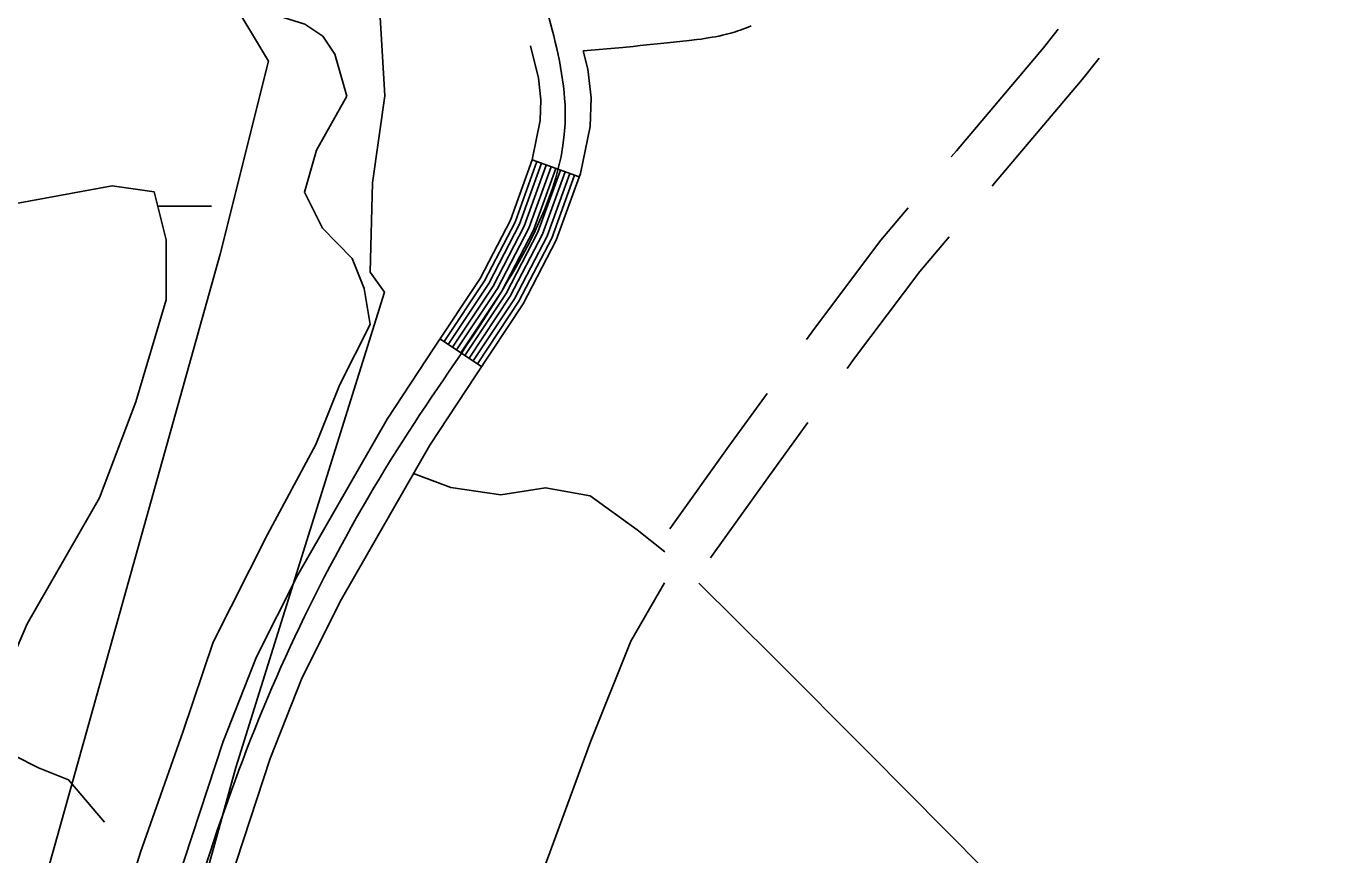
# Model space of a CAD drawing. Extents: x 3161615 to 3199515, y 867541 to 892976.
# Drawn here: x 3181905 to 3182695, y 878226 to 878724 of the extents above; entities that cross this region are included whole.
import ezdxf

# ---------------------------------------------------------------- set-up
doc = ezdxf.new("R2010")
doc.units = 0
for name, color, linetype in [('V-ROAD-CNTR', 7, 'Continuous'), ('V-SITE-VEGE', 7, 'Continuous'), ('V-TOPO-SHOR', 7, 'Continuous'), ('V-WETL-SWMP', 7, 'Continuous')]:
    doc.layers.add(name, color=color, linetype=linetype)

msp = doc.modelspace()

# ---------------------------------------------------------------- linework, layer by layer
at = {"layer": 'V-ROAD-CNTR'}
for p, q in [((3182237.06, 878633.2), (3182208.86, 878643.42)), ((3182178.45, 878519.43), (3182153.47, 878536.04))]:
    msp.add_line(p, q, dxfattribs=at)
for points in [[(3182340.15, 878723.91), (3182338.46, 878723.18), (3182336.83, 878722.52), (3182335.24, 878721.91), (3182333.71, 878721.35), (3182332.23, 878720.84), (3182330.75, 878720.36), (3182328.05, 878719.56), (3182325.48, 878718.87), (3182323.09, 878718.29), (3182320.87, 878717.8), (3182318.79, 878717.38), (3182316.82, 878717.02), (3182313.31, 878716.44), (3182310.23, 878716), (3182307.54, 878715.66), (3182303.01, 878715.14), (3182289.92, 878713.8), (3182273.66, 878712.01), (3182269.5, 878711.57), (3182263.25, 878710.95), (3182239.41, 878708.85)], [(3182460.34, 878645.24), (3182463.41, 878648.87), (3182515.64, 878710.63), (3182524.55, 878721.89)], [(3182207.74, 878711.87), (3182212.56, 878692.52), (3182214.08, 878679.51), (3182213.64, 878667.02), (3182208.86, 878643.43), (3182195.79, 878607.35), (3182177.6, 878572.32), (3182149.74, 878530.43), (3182121.79, 878487.89), (3182067.95, 878393.89), (3182043.41, 878345.08), (3182023.32, 878294.36), (3181990.86, 878195.05), (3181959.07, 878096.03), (3181927, 877995.61), (3181894.97, 877895.14), (3181861.1, 877786.34), (3181826.76, 877677.88), (3181794.84, 877583.01), (3181762.45, 877488.12), (3181732.7, 877399.3), (3181703.14, 877311.26), (3181659.02, 877213.98), (3181618.43, 877130.46)], [(3182239.41, 878708.85), (3182242.13, 878697.91), (3182244.14, 878680.73), (3182243.53, 878663.49), (3182237.82, 878635.3), (3182223.32, 878595.27), (3182203.48, 878557.05), (3182174.77, 878513.88), (3182147.37, 878472.18), (3182094.39, 878379.69), (3182070.81, 878332.8), (3182051.55, 878284.17), (3182019.4, 878185.81), (3181987.64, 878086.88), (3181955.58, 877986.49), (3181923.59, 877886.12), (3181889.72, 877777.35), (3181855.28, 877668.57), (3181823.25, 877573.38), (3181790.87, 877478.51), (3181761.15, 877389.76), (3181731.09, 877300.27), (3181686.18, 877201.23), (3181651.66, 877130.22)], [(3182484.82, 878627.73), (3182486.31, 878629.49), (3182538.86, 878691.63), (3182548.99, 878704.42)], [(3182211.68, 878642.4), (3182198.54, 878606.14), (3182180.19, 878570.79), (3182155.97, 878534.38)], [(3182214.5, 878641.38), (3182201.3, 878604.93), (3182182.78, 878569.26), (3182158.47, 878532.72)], [(3182217.32, 878640.35), (3182204.05, 878603.72), (3182185.36, 878567.74), (3182160.97, 878531.05)], [(3182220.14, 878639.33), (3182206.8, 878602.52), (3182187.95, 878566.21), (3182163.47, 878529.39)], [(3182222.96, 878638.31), (3182209.56, 878601.31), (3182190.54, 878564.68), (3182165.96, 878527.73)], [(3182225.78, 878637.29), (3182212.31, 878600.1), (3182193.13, 878563.16), (3182168.46, 878526.07)], [(3182228.6, 878636.27), (3182215.06, 878598.89), (3182195.72, 878561.63), (3182170.96, 878524.41)], [(3182231.42, 878635.25), (3182217.82, 878597.69), (3182198.3, 878560.11), (3182173.46, 878522.75)], [(3182234.24, 878634.22), (3182220.57, 878596.48), (3182200.89, 878558.58), (3182175.96, 878521.09)], [(3182373.39, 878535.6), (3182378.21, 878542.22), (3182417.99, 878595.26), (3182434.48, 878614.72)], [(3182397.8, 878518.15), (3182402.34, 878524.4), (3182441.46, 878576.55), (3182458.97, 878597.21)], [(3182291.45, 878422.09), (3182326.85, 878471.61), (3182349.86, 878503.25)], [(3182315.85, 878404.64), (3182351.18, 878454.06), (3182374.27, 878485.8)], [(3182137.65, 878455.22), (3182160.09, 878446.82), (3182190.02, 878442.41), (3182216.83, 878446.67), (3182243.55, 878441.8), (3182271.81, 878421.37), (3182288.36, 878408.23)], [(3182288.28, 878389.49), (3182267.99, 878354.65), (3182243.86, 878294.23), (3182218.03, 878223.96), (3182196.79, 878168.56), (3182170.2, 878086.34), (3182144.55, 878010.64), (3182120.98, 877944.66), (3182094.34, 877868.61), (3182079.09, 877818.7), (3182067.8, 877780.09)], [(3182308.86, 878389.38), (3182354.33, 878344.32), (3182410.55, 878287.8), (3182480.2, 878217.44), (3182539.73, 878158.54), (3182595.19, 878099.81), (3182653.48, 878040.3), (3182706.54, 877986.9)]]:
    msp.add_lwpolyline(points, dxfattribs=at)
msp.add_spline([(3181142.88, 878745.79), (3181227.75, 878744.38), (3181287.19, 878734.51), (3181333.63, 878705.06), (3181384.27, 878697.14), (3181461.01, 878704.19), (3181526.8, 878723.88), (3181588.55, 878750.16), (3181691.6, 878808.01), (3181778.76, 878848.79), (3181891.06, 878885.28), (3181969.53, 878895.01), (3182042.56, 878893.61), (3182129.45, 878862.21), (3182187.26, 878804.83), (3182219.85, 878725.29), (3182228.58, 878665.26), (3182190.54, 878564.68), (3182134.58, 878480.04), (3182037.44, 878289.26), (3181973.35, 878091.46), (3181909.28, 877890.63), (3181841.02, 877673.22), (3181776.66, 877483.32), (3181717.12, 877305.76), (3181625.37, 877110.44), (3181564.32, 876946.22), (3181516.57, 876794.52), (3181466.32, 876661.65), (3181419.37, 876520.9), (3181351.71, 876343.84), (3181283.73, 876183.74), (3181207.67, 876034.89), (3181135.29, 875907.42), (3181063.76, 875793.67), (3180985.22, 875585.51), (3180930.58, 875426.93), (3180871.94, 875270.82), (3180807.95, 875086.52), (3180804.01, 874968.2), (3180830.54, 874831.39), (3180789.61, 874606.74), (3180731.19, 874459.76), (3180620.44, 874345.55), (3180437.09, 874039.42), (3180337.91, 873789.74), (3180301.25, 873695.06)], degree=3, dxfattribs=at)
at = {"layer": 'V-SITE-VEGE'}
for p, q in [((3182120.33, 878681.82), (3182117.44, 878732.49)), ((3182113.1, 878629.7), (3182120.33, 878681.82)), ((3182111.65, 878576.15), (3182113.1, 878629.7)), ((3182120.12, 878564.05), (3182111.65, 878576.15)), ((3182031, 878278.74), (3182120.12, 878564.05)), ((3181894.33, 877785.4), (3182031, 878278.74))]:
    msp.add_line(p, q, dxfattribs=at)
at = {"layer": 'V-TOPO-SHOR'}
for points in [[(3181878.04, 878790.33), (3181932.19, 878826.21), (3181968.23, 878826.11), (3181996.99, 878800.81), (3181996.87, 878757.57), (3182014.84, 878743.1), (3182072.45, 878724.92), (3182083.24, 878717.69), (3182090.42, 878706.86), (3182097.56, 878681.61), (3182079.45, 878649.23), (3182072.17, 878624.02), (3182082.92, 878602.37), (3182100.89, 878584.3), (3182108.05, 878566.27), (3182111.59, 878544.63), (3182093.48, 878508.65), (3182078.96, 878472.65), (3182049.98, 878418.68), (3182017.37, 878353.9), (3181999.2, 878299.9), (3181973.78, 878227.9), (3181959.24, 878181.09)], [(3181883.93, 878314.63), (3181905.69, 878365.02), (3181949.14, 878440.58), (3181970.92, 878498.18), (3181989.11, 878559.39), (3181989.21, 878595.42), (3181982.08, 878624.27), (3181956.87, 878627.95), (3181899.18, 878617.29)], [(3181570.71, 878423.61), (3181635.49, 878390.99), (3181660.66, 878372.91), (3181693.03, 878347.59), (3181711, 878329.52), (3181736.21, 878325.85), (3181775.84, 878322.14), (3181793.86, 878322.09), (3181826.28, 878318.39), (3181847.89, 878314.73), (3181869.47, 878300.26), (3181912.66, 878278.52), (3181930.66, 878271.26), (3181952.21, 878245.97)]]:
    msp.add_lwpolyline(points, dxfattribs=at)
at = {"layer": 'V-WETL-SWMP'}
for p, q in [((3182007.17, 878775.03), (3182050.58, 878702.62)), ((3182050.58, 878702.62), (3182021.64, 878586.77)), ((3181984.43, 878615.7), (3182016.43, 878615.61)), ((3182021.64, 878586.77), (3181717.76, 877500.67))]:
    msp.add_line(p, q, dxfattribs=at)

doc.saveas('drawing.dxf')
